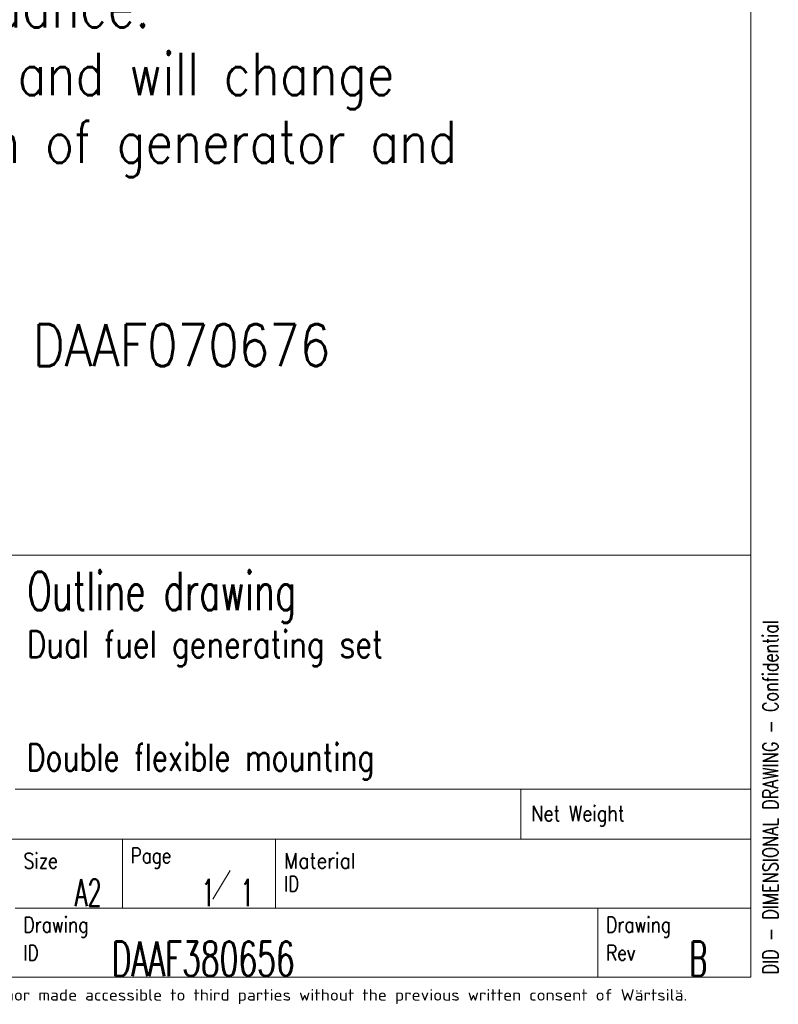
# Model space of a CAD drawing. Header units: inches. Extents: x 0 to 29700, y -16 to 21000.
# Tile 263 of 376: x 24680 to 29628, y 72 to 6491. Entities that reach past the tile are written whole.
import ezdxf

# ---------------------------------------------------------------- set-up
doc = ezdxf.new("R2010")
doc.units = ezdxf.units.IN
for name, color, linetype, true_color in [('1', 7, 'Continuous', 0xffffff), ('210', 7, 'Continuous', 0xffffff), ('254', 7, 'Continuous', 0xffffff)]:
    doc.layers.add(name, color=color, linetype=linetype, true_color=true_color)
doc.styles.add('iso-1', font='isocp.shx')
doc.styles.add('latin_extended', font='simplex.shx')

msp = doc.modelspace()

# ---------------------------------------------------------------- linework, layer by layer
at = {"layer": '1', "color": 7, "linetype": 'Continuous', "lineweight": 18}
msp.add_line((20200, 3000), (29450, 3000), dxfattribs=at)
at = {"layer": '210', "color": 7, "linetype": 'Continuous', "lineweight": 18}
for p, q in [((29450, 250), (29450, 20750)), ((20200, 3000), (29450, 3000)), ((250, 250), (29450, 250))]:
    msp.add_line(p, q, dxfattribs=at)
at = {"layer": '210', "color": 7, "linetype": 'Continuous', "lineweight": 13}
for p, q in [((24649.765, 1475.002), (29450, 1475.002)), ((27949.78, 1150.002), (27949.78, 1475.002)), ((20200.02, 1150.002), (29450.02, 1150.002)), ((25349.764, 1150.002), (25349.763, 699.999)), ((26349.764, 699.999), (26349.764, 1150.002)), ((29450, 699.999), (24649.763, 699.999)), ((28449.999, 250), (28449.999, 699.999))]:
    msp.add_line(p, q, dxfattribs=at)
at = {"layer": '210', "color": 3, "linetype": 'Continuous', "lineweight": 13}
msp.add_line((25940.233, 757.727), (26053.688, 944.808), dxfattribs=at)

# ---------------------------------------------------------------- texts
at = {"layer": '210', "color": 3, "linetype": 'Continuous', "lineweight": 18, "attachment_point": 7, "line_spacing_factor": 0.963855, "style": 'latin_extended'}
for s, insert, char_height in [('\\W0.6796;Outline drawing', (24729.703, 2558.291), 250), ('\\W0.8094;Dual fuel generating set', (24725.728, 2273.93), 175), ('\\W0.7774;Double flexible mounting', (24725.728, 1536.43), 175), ('\\W0.6107;A2', (25040.162, 712.588), 175), ('\\W0.5906;1', (25865.778, 712.588), 175), ('\\W0.5906;1', (26119.95, 712.588), 175), ('\\W0.6345;DAAF380656', (25280.681, 256.904), 225), ('\\W0.5625;B', (29049.777, 256.904), 225)]:
    msp.add_mtext(s, dxfattribs=dict(at, insert=insert, char_height=char_height))
at = {"layer": '210', "color": 3, "linetype": 'Continuous', "lineweight": 18, "insert": (29626.484, 266.999), "char_height": 100, "attachment_point": 7, "rotation": 90, "line_spacing_factor": 0.963855, "style": 'latin_extended'}
msp.add_mtext('\\W0.7702;DID - DIMENSIONAL DRAWING - Confidential', dxfattribs=at)
at = {"layer": '210', "color": 211, "linetype": 'Continuous', "lineweight": 18, "char_height": 100, "attachment_point": 7, "line_spacing_factor": 0.963855, "style": 'latin_extended'}
for s, insert in [('\\W0.8446;Net Weight', (28017.58, 1233.318)), ('\\W0.8289;Size', (24705.065, 958.316)), ('\\W0.7995;Page', (25405.064, 958.316)), ('\\W0.8988;Material', (26405.065, 958.074)), ('\\W0.7905;ID', (26405.065, 808.074)), ('\\W0.8174;Drawing', (24705.063, 508.071)), ('\\W0.8174;Drawing', (28505.3, 508.315)), ('\\W0.7905;ID', (24705.063, 358.071)), ('\\W0.8107;Rev', (28505.299, 358.069))]:
    msp.add_mtext(s, dxfattribs=dict(at, insert=insert))
at = {"layer": '210', "color": 211, "linetype": 'Continuous', "lineweight": 13, "insert": (22946.98, 73.823), "char_height": 74.999998, "attachment_point": 7, "line_spacing_factor": 0.963855, "style": 'iso-1'}
msp.add_mtext('\\W1.2104;purpose nor copied in any way nor made accessible to third parties without the previous written consent of Wärtsilä.', dxfattribs=at)
at = {"layer": '254', "color": 2, "linetype": 'Continuous', "lineweight": 13, "insert": (20234.353, 3697.838), "char_height": 275, "attachment_point": 7, "line_spacing_factor": 0.963855, "style": 'latin_extended'}
msp.add_mtext('\\W0.8449;The drawing is only for guidance.\\PDimensions are preliminary and will change \\Pdepending on final selection of generator and \\Pflexible coupling.\\P\\PService spaces see drawing DAAF070676\\P ', dxfattribs=at)

doc.saveas('drawing.dxf')
